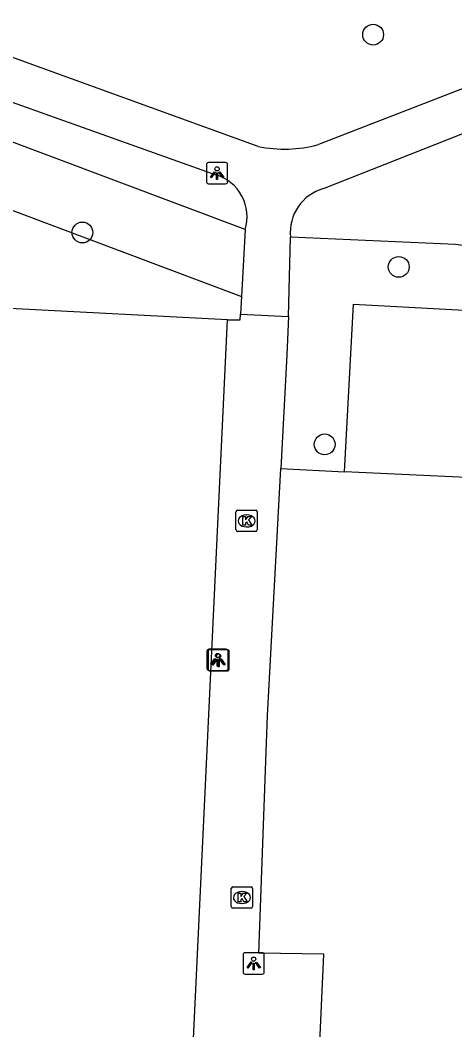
# Model space of a CAD drawing. Extents: x 162990 to 165007, y 383433 to 384336.
# Drawn here: x 164710.59 to 164730.99, y 383921.2 to 383968.66 of the extents above; entities that cross this region are included whole.
import ezdxf

# ---------------------------------------------------------------- set-up
doc = ezdxf.new("R2010")
doc.units = 0
for name, color, linetype in [('IMGEO_Boom', 7, 'Continuous'), ('IMGEO_Groenvoorziening', 7, 'Continuous'), ('IMGEO_Kolk', 7, 'Continuous'), ('IMGEO_Lichtpunt', 7, 'Continuous'), ('IMGEO_Voetpad_gesloten', 7, 'Continuous'), ('IMGEO_Voetpad_open', 7, 'Continuous')]:
    doc.layers.add(name, color=color, linetype=linetype)

msp = doc.modelspace()

# ---------------------------------------------------------------- linework, layer by layer
at = {"layer": 'IMGEO_Boom'}
for centre in [(164727.16, 383967.984), (164713.512, 383958.683), (164728.364, 383957.064), (164724.886, 383948.721)]:
    msp.add_circle(centre, 0.489, dxfattribs=at)
at = {"layer": 'IMGEO_Groenvoorziening'}
for points in [[(164721.153, 383958.82), (164705.971, 383964.527), (164694.235, 383968.172)], [(164696.45, 383953.273), (164697.031, 383964.244), (164704.985, 383961.693), (164720.985, 383955.679)], [(164738.652, 383960.36), (164735.653, 383958.875), (164734.609, 383958.405), (164733.199, 383958.066), (164731.75, 383958.028), (164731.03, 383958.123), (164723.281, 383958.464)], [(164725.818, 383947.439), (164726.232, 383955.319), (164732.6, 383954.963), (164736.713, 383956.052), (164738.123, 383956.751), (164745.04, 383946.542)], [(164720.329, 383954.569), (164710.1, 383955.114)], [(164722.821, 383947.581), (164725.818, 383947.439)], [(164732.094, 383944.852), (164732.222, 383947.134), (164725.818, 383947.439)]]:
    msp.add_lwpolyline(points, dxfattribs=at)
at = {"layer": 'IMGEO_Kolk'}
for p, q in [((164720.723, 383944.698), (164720.723, 383945.55)), ((164720.798, 383945.624), (164721.65, 383945.624)), ((164721.724, 383945.55), (164721.724, 383944.698)), ((164721.211, 383945.404), (164721.236, 383945.404)), ((164721.65, 383944.624), (164720.798, 383944.624)), ((164721.234, 383944.844), (164721.209, 383944.844)), ((164720.501, 383926.991), (164720.501, 383927.843)), ((164720.576, 383927.917), (164721.428, 383927.917)), ((164720.989, 383927.697), (164721.014, 383927.697)), ((164721.502, 383927.843), (164721.502, 383926.991)), ((164721.012, 383927.137), (164720.987, 383927.137)), ((164721.428, 383926.917), (164720.576, 383926.917))]:
    msp.add_line(p, q, dxfattribs=at)
for points in [[(164720.723, 383944.698), (164720.723, 383945.55)], [(164720.798, 383945.624), (164721.65, 383945.624)], [(164721.724, 383945.55), (164721.724, 383944.698)], [(164721.044, 383945.324), (164721.167, 383945.324), (164721.167, 383945.173), (164721.297, 383945.324), (164721.461, 383945.324), (164721.315, 383945.173), (164721.468, 383944.924), (164721.316, 383944.924), (164721.231, 383945.088), (164721.167, 383945.021), (164721.167, 383944.924), (164721.044, 383944.924), (164721.044, 383945.324)], [(164721.65, 383944.624), (164720.798, 383944.624)], [(164720.501, 383926.991), (164720.501, 383927.843)], [(164720.576, 383927.917), (164721.428, 383927.917)], [(164720.822, 383927.617), (164720.945, 383927.617), (164720.945, 383927.466), (164721.075, 383927.617), (164721.239, 383927.617), (164721.093, 383927.466), (164721.246, 383927.217), (164721.094, 383927.217), (164721.009, 383927.381), (164720.945, 383927.314), (164720.945, 383927.217), (164720.822, 383927.217), (164720.822, 383927.617)], [(164721.502, 383927.843), (164721.502, 383926.991)], [(164721.428, 383926.917), (164720.576, 383926.917)]]:
    msp.add_lwpolyline(points, dxfattribs=at)
for centre, start, end in [((164720.8, 383945.548), 91.552, 178.448), ((164720.8, 383945.548), 91.552, 178.448), ((164721.648, 383945.548), 1.552, 88.448), ((164721.648, 383945.548), 1.552, 88.448), ((164720.8, 383944.7), 181.552, 268.448), ((164720.8, 383944.7), 181.552, 268.448), ((164721.648, 383944.7), 271.552, 358.448), ((164721.648, 383944.7), 271.552, 358.448), ((164720.578, 383927.841), 91.552, 178.448), ((164720.578, 383927.841), 91.552, 178.448), ((164721.426, 383927.841), 1.552, 88.448), ((164721.426, 383927.841), 1.552, 88.448), ((164720.578, 383926.993), 181.552, 268.448), ((164720.578, 383926.993), 181.552, 268.448), ((164721.426, 383926.993), 271.552, 358.448), ((164721.426, 383926.993), 271.552, 358.448)]:
    msp.add_arc(centre, 0.0765, start, end, dxfattribs=at)
for centre, major_axis, ratio, start_param, end_param in [((164721.21, 383945.124), (-0.387, 0.002), 0.722429, 4.712389, 7.853982), ((164721.235, 383945.124), (-0.39, 0.002), 0.717154, 1.570796, 4.712389), ((164720.988, 383927.417), (-0.387, 0.002), 0.722429, 4.712389, 7.853982), ((164721.013, 383927.417), (-0.39, 0.002), 0.717154, 1.570796, 4.712389)]:
    msp.add_ellipse(centre, major_axis=major_axis, ratio=ratio, start_param=start_param, end_param=end_param, dxfattribs=at)
at = {"layer": 'IMGEO_Lichtpunt'}
for p, q in [((164719.336, 383961.875), (164719.336, 383961.068)), ((164719.336, 383961.875), (164719.336, 383961.068)), ((164720.238, 383961.97), (164719.43, 383961.97)), ((164720.238, 383961.97), (164719.43, 383961.97)), ((164720.332, 383961.068), (164720.332, 383961.875)), ((164720.332, 383961.068), (164720.332, 383961.875)), ((164719.43, 383960.974), (164720.238, 383960.974)), ((164719.43, 383960.974), (164720.238, 383960.974)), ((164719.359, 383938.999), (164719.359, 383938.192)), ((164719.359, 383938.999), (164719.359, 383938.192)), ((164719.41, 383938.974), (164719.41, 383938.167)), ((164719.41, 383938.974), (164719.41, 383938.167)), ((164720.261, 383939.094), (164719.453, 383939.094)), ((164720.261, 383939.094), (164719.453, 383939.094)), ((164720.312, 383939.069), (164719.504, 383939.069)), ((164720.312, 383939.069), (164719.504, 383939.069)), ((164720.355, 383938.192), (164720.355, 383938.999)), ((164720.355, 383938.192), (164720.355, 383938.999)), ((164720.406, 383938.167), (164720.406, 383938.974)), ((164720.406, 383938.167), (164720.406, 383938.974)), ((164719.453, 383938.098), (164720.261, 383938.098)), ((164719.453, 383938.098), (164720.261, 383938.098)), ((164719.504, 383938.073), (164720.312, 383938.073)), ((164719.504, 383938.073), (164720.312, 383938.073)), ((164721.056, 383924.725), (164721.056, 383923.918)), ((164721.056, 383924.725), (164721.056, 383923.918)), ((164721.958, 383924.82), (164721.15, 383924.82)), ((164721.958, 383924.82), (164721.15, 383924.82)), ((164722.052, 383923.918), (164722.052, 383924.725)), ((164722.052, 383923.918), (164722.052, 383924.725)), ((164721.15, 383923.824), (164721.958, 383923.824)), ((164721.15, 383923.824), (164721.958, 383923.824))]:
    msp.add_line(p, q, dxfattribs=at)
for points in [[(164719.71, 383961.539), (164719.749, 383961.511), (164719.561, 383961.249), (164719.523, 383961.276), (164719.71, 383961.539)], [(164719.812, 383961.491), (164719.859, 383961.491), (164719.859, 383961.169), (164719.812, 383961.169), (164719.812, 383961.491)], [(164719.922, 383961.511), (164719.96, 383961.538), (164720.147, 383961.276), (164720.108, 383961.248), (164719.922, 383961.511)], [(164719.733, 383938.663), (164719.772, 383938.635), (164719.584, 383938.373), (164719.546, 383938.4), (164719.733, 383938.663)], [(164719.784, 383938.638), (164719.823, 383938.61), (164719.635, 383938.348), (164719.597, 383938.375), (164719.784, 383938.638)], [(164719.835, 383938.615), (164719.882, 383938.615), (164719.882, 383938.293), (164719.835, 383938.293), (164719.835, 383938.615)], [(164719.886, 383938.59), (164719.933, 383938.59), (164719.933, 383938.268), (164719.886, 383938.268), (164719.886, 383938.59)], [(164719.945, 383938.635), (164719.983, 383938.662), (164720.17, 383938.4), (164720.131, 383938.372), (164719.945, 383938.635)], [(164719.996, 383938.61), (164720.034, 383938.637), (164720.221, 383938.375), (164720.182, 383938.347), (164719.996, 383938.61)], [(164721.43, 383924.389), (164721.469, 383924.361), (164721.281, 383924.099), (164721.243, 383924.126), (164721.43, 383924.389)], [(164721.532, 383924.341), (164721.579, 383924.341), (164721.579, 383924.019), (164721.532, 383924.019), (164721.532, 383924.341)], [(164721.642, 383924.361), (164721.68, 383924.388), (164721.867, 383924.126), (164721.828, 383924.098), (164721.642, 383924.361)]]:
    msp.add_lwpolyline(points, dxfattribs=at)
for centre in [(164719.835, 383961.673), (164719.858, 383938.797), (164719.909, 383938.772), (164721.555, 383924.523)]:
    msp.add_circle(centre, 0.0994, dxfattribs=at)
for centre, start, end in [((164719.43, 383961.875), 90, 180), ((164719.43, 383961.875), 90, 180), ((164720.238, 383961.875), 0, 90), ((164720.238, 383961.875), 0, 90), ((164719.43, 383961.068), 180, 270), ((164719.43, 383961.068), 180, 270), ((164720.238, 383961.068), 270, 0), ((164720.238, 383961.068), 270, 360), ((164719.453, 383938.999), 90, 180), ((164719.453, 383938.999), 90, 180), ((164719.504, 383938.974), 90, 180), ((164719.504, 383938.974), 90, 180), ((164720.261, 383938.999), 0, 90), ((164720.261, 383938.999), 0, 90), ((164720.312, 383938.974), 0, 90), ((164720.312, 383938.974), 0, 90), ((164719.453, 383938.192), 180, 270), ((164719.453, 383938.192), 180, 270), ((164719.504, 383938.167), 180, 270), ((164719.504, 383938.167), 180, 270), ((164720.261, 383938.192), 270, 0), ((164720.261, 383938.192), 270, 360), ((164720.312, 383938.167), 270, 0), ((164720.312, 383938.167), 270, 360), ((164721.15, 383924.725), 90, 180), ((164721.15, 383924.725), 90, 180), ((164721.958, 383924.725), 0, 90), ((164721.958, 383924.725), 0, 90), ((164721.15, 383923.918), 180, 270), ((164721.15, 383923.918), 180, 270), ((164721.958, 383923.918), 270, 0), ((164721.958, 383923.918), 270, 360)]:
    msp.add_arc(centre, 0.0946, start, end, dxfattribs=at)
at = {"layer": 'IMGEO_Voetpad_gesloten'}
for points in [[(164721.767, 383962.729), (164702.8, 383969.598), (164695.424, 383971.996), (164686.398, 383973.237)], [(164696.816, 383969.593), (164719.771, 383961.397)], [(164735.216, 383966.942), (164724.592, 383962.812)], [(164724.836, 383960.75), (164733.598, 383964.212)], [(164721.153, 383958.82), (164720.985, 383955.679)], [(164723.189, 383954.738), (164723.281, 383958.464)], [(164720.985, 383955.679), (164720.94, 383954.845)], [(164720.94, 383954.845), (164723.189, 383954.738)]]:
    msp.add_lwpolyline(points, dxfattribs=at)
for centre, radius, start, end in [((164723.005, 383968.695), 6.093, 258.2719, 285.0939), ((164719.185, 383959.424), 2.059, 342.9475, 73.4603), ((164725.416, 383958.684), 2.146, 105.6808, 185.8699)]:
    msp.add_arc(centre, radius, start, end, dxfattribs=at)
at = {"layer": 'IMGEO_Voetpad_open'}
for points in [[(164718.5, 383915.814), (164720.329, 383954.569)], [(164720.329, 383954.569), (164720.926, 383954.576), (164720.94, 383954.845)], [(164723.189, 383954.738), (164723.106, 383952.928), (164722.821, 383947.581)], [(164723.975, 383905.398), (164724.841, 383924.751), (164721.802, 383924.806), (164722.202, 383935.98), (164722.821, 383947.581)]]:
    msp.add_lwpolyline(points, dxfattribs=at)

doc.saveas('drawing.dxf')
